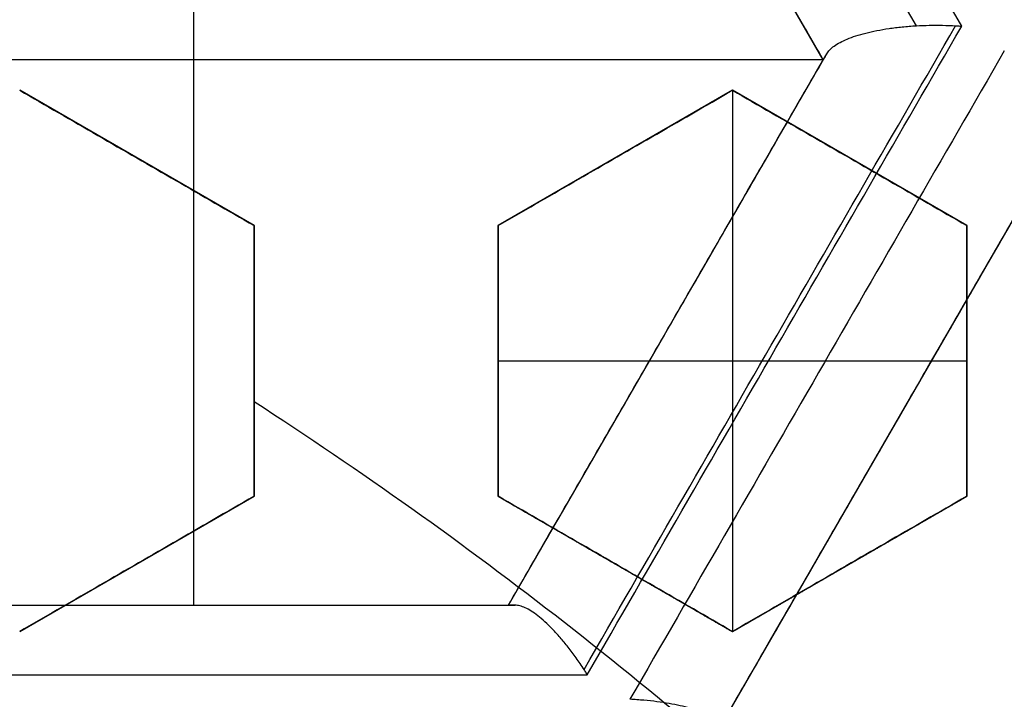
# Model space of a CAD drawing. Header units: centimetres. Extents: x -10 to 8.9, y -29.1 to -8.
# Tile 681 of 1035: x -6.331 to -6.2302, y -27.8603 to -27.7907. Entities that reach past the tile are written whole.
import ezdxf

# ---------------------------------------------------------------- set-up
doc = ezdxf.new("R2010")
doc.units = ezdxf.units.CM
doc.layers.add('Default', color=7, linetype='Continuous', true_color=0x000000)

msp = doc.modelspace()

# ---------------------------------------------------------------- linework, layer by layer
at = {"layer": 'Default'}
for p, q in [((-6.313198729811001, -27.73898953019, -1.065), (-6.313198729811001, -27.85070680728, -1.065)), ((-6.248698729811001, -27.79484816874, -1.1406474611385), (-6.280948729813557, -27.73898953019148, -1.1406474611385)), ((-6.248698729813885, -27.794848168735, -1.065), (-6.377698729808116, -27.794848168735, -1.065)), ((-6.280948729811, -27.85070680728, -1.1565819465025), (-6.248698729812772, -27.79484816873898, -1.1565819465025)), ((-6.306999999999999, -27.81182446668, 0.1863705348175), (-6.330999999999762, -27.79796806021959, 0.1863705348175)), ((-6.258, -27.79796806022, 0.1838528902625), (-6.281999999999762, -27.81182446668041, 0.1838528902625)), ((-6.258000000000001, -27.79796806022, 0.1625), (-6.258000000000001, -27.85339368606, 0.1625)), ((-6.234, -27.81182446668, 0.1792829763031), (-6.257999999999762, -27.79796806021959, 0.1792829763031)), ((-6.318999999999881, -27.8048962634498, 0.1625), (-6.318999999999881, -27.8048962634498, 0.2102382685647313)), ((-6.269999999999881, -27.80489626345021, 0.1625), (-6.269999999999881, -27.80489626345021, 0.2006486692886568)), ((-6.245999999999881, -27.8048962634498, 0.1625), (-6.245999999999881, -27.8048962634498, 0.1955001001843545)), ((-6.227048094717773, -27.80734816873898, -1.1564270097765), (-6.259298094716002, -27.86320680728, -1.1564270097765)), ((-6.307, -27.8395372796, 0.1905773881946), (-6.307, -27.81182446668, 0.1905773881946)), ((-6.282, -27.81182446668, 0.18797125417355), (-6.282, -27.8395372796, 0.18797125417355)), ((-6.234000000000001, -27.8395372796, 0.18252295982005), (-6.234000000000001, -27.81182446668, 0.18252295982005)), ((-6.264642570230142, -27.82246371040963, -1.234550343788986), (-6.264642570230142, -27.82246371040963, -1.065)), ((-6.307, -27.82568087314, 0.1625), (-6.307, -27.82568087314, 0.2144313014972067)), ((-6.282000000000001, -27.82568087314, 0.1625), (-6.234000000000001, -27.82568087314, 0.1625)), ((-6.282, -27.82568087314, 0.1625), (-6.282, -27.82568087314, 0.2093492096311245)), ((-6.234000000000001, -27.82568087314, 0.1625), (-6.234000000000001, -27.82568087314, 0.1987006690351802)), ((-6.242934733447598, -27.83486463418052, -1.234186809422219), (-6.242934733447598, -27.83486463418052, -1.065)), ((-6.331000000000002, -27.85339368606, 0.1965351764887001), (-6.30700000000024, -27.83953727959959, 0.1965351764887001)), ((-6.282000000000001, -27.8395372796, 0.18797125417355), (-6.258000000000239, -27.85339368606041, 0.18797125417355)), ((-6.258000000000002, -27.85339368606, 0.18727069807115), (-6.234000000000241, -27.83953727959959, 0.18727069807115)), ((-6.319000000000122, -27.8464654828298, 0.1699478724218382), (-6.319000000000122, -27.8464654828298, 0.223156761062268)), ((-6.270000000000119, -27.84646548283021, 0.1625), (-6.270000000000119, -27.84646548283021, 0.2128172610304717)), ((-6.246000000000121, -27.8464654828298, 0.1625), (-6.246000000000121, -27.8464654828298, 0.2073021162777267)), ((-6.345448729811, -27.85070680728, -1.1652947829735), (-6.280948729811, -27.85070680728, -1.1652947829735)), ((-6.3128508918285, -27.85070680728, -1.2591465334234), (-6.3128508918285, -27.85070680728, -1.065))]:
    msp.add_line(p, q, dxfattribs=at)
at = {"layer": 'Default', "extrusion": (0, 0, -1)}
for centre, radius, start, end in [((6.550000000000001, -28.205, -0.45), 0.9, 90, 270), ((6.550000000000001, -28.205, 0.3399975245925), 0.8999999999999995, 90, 270), ((6.550000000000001, -28.205, 1.15), 0.8550000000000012, 90, 270), ((6.550000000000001, -28.205, 0.82), 0.8250000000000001, 0, 180), ((6.550000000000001, -28.205, 1.03), 0.82, 0, 180), ((6.550000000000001, -28.205, 1.005), 0.795, 0, 180), ((6.550000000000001, -28.205, 1.005), 0.7825000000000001, 0, 180), ((6.550000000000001, -28.205, 0.5348786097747), 0.7584500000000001, 90, 180), ((6.550000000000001, -28.205, 0.895), 0.7575000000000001, 0, 180), ((6.550000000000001, -28.205, -0.2075), 0.75, 0, 180), ((6.550000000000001, -28.205, -0.2075), 0.7025000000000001, 0, 180), ((6.550000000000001, -28.205, -0.1825), 0.6775000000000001, 0, 180), ((6.550000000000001, -28.205, -0.1725), 0.6774999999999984, 0, 180), ((6.550000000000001, -28.205, -0.2), 0.6725, 0, 180), ((6.550000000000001, -28.205, -0.1625), 0.6725, 0, 180), ((6.550000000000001, -28.205, -0.2), 0.6367740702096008, 0, 180), ((6.550000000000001, -28.205, -0.1809807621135), 0.6125, 0, 180), ((6.550000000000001, -28.205, -0.195), 0.6075000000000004, 0, 180), ((6.550000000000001, -28.205, -0.1625), 0.6075, 0, 180), ((6.550000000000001, -28.205, 1.24), 0.6075, 0, 180), ((6.550000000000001, -28.205, 1.220980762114), 0.6075, 0, 180), ((6.550000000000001, -28.205, -0.4), 0.5999999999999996, 90, 270), ((6.550000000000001, -28.205, -0.18660444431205), 0.5500000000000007, 0, 180)]:
    msp.add_arc(centre, radius, start, end, dxfattribs=at)
at = {"layer": 'Default'}
for centre, radius, start, end in [((-6.550000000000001, -28.205, -0.82), 0.8349999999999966, 270, 90), ((-6.550000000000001, -28.205, -1.13), 0.8349999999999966, 270, 90), ((-6.550000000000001, -28.205, -0.9750000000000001), 0.8350000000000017, 270, 90), ((-6.550000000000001, -28.205, -0.845), 0.8250000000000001, 0, 180), ((-6.550000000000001, -28.205, -0.8325), 0.8249999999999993, 0, 180), ((-6.550000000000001, -28.205, -0.87), 0.8, 0, 180), ((-6.550000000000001, -28.205, -0.87), 0.7825000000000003, 0, 180), ((-6.550000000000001, -28.205, 0.35), 0.775, 270, 90), ((-6.550000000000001, -28.205, -0.1486250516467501), 0.7749999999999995, 270, 90), ((-6.550000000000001, -28.205, -0.9800000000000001), 0.7575000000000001, 0, 180), ((-6.550000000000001, -28.205, -0.9375), 0.7575000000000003, 0, 180), ((-6.550000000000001, -28.205, -0.53), 0.75, 0, 180), ((-6.550000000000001, -28.205, -0.1612499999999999), 0.75, 0, 74.77009621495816), ((-6.550000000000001, -28.205, 0.1625), 0.6775000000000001, 0, 180), ((-6.550000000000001, -28.205, 0.18125), 0.6724999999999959, 0, 180), ((-6.550000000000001, -28.205, -1.21), 0.67, 0, 180), ((-6.550000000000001, -28.205, -1.24), 0.6400000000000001, 0, 180), ((-6.549999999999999, -28.205, 0.2), 0.6367740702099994, 0, 180), ((-6.550000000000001, -28.205, 0.1625), 0.6231698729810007, 0, 180), ((-6.550000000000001, -28.205, 0.17875), 0.6074999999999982, 0, 180), ((-6.550000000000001, -28.205, -1.230490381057), 0.6074999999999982, 0, 180), ((-6.550000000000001, -28.205, 0.45), 0.6000000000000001, 270, 90), ((-6.550000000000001, -28.205, 0.35), 0.6000000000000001, 270, 90), ((-6.550000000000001, -28.205, 0.195), 0.55, 0, 180), ((-6.550000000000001, -28.205, 0.1782088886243), 0.55, 0, 180), ((-6.550000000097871, -28.20500000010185, 0.1625), 0.4469695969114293, 47.0582565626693, 57.06678204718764)]:
    msp.add_arc(centre, radius, start, end, dxfattribs=at)
at = {"layer": 'Default', "extrusion": (0.8660254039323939, 0.4999999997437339, 1.392116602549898e-09)}
msp.add_arc((-21.15124651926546, -0.1449999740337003, -19.29495583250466), 1.099813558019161, 280.5012221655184, 284.5948818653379, dxfattribs=at)
at = {"layer": 'Default', "extrusion": (0.8660257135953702, 0.499999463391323, -1.378046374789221e-07)}
msp.add_arc((-21.15125876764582, -0.1450027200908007, -19.29894277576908), 1.100648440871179, 280.6179234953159, 284.4593938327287, dxfattribs=at)
at = {"layer": 'Default', "extrusion": (0.8660254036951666, 0.500000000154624, -1.00782657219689e-09)}
msp.add_arc((-21.15124651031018, -0.1450000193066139, -19.30895592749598), 1.090648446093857, 280.8098476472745, 284.2816864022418, dxfattribs=at)
at = {"layer": 'Default', "extrusion": (0.8660254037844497, 0.4999999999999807, 0)}
msp.add_arc((-21.15124651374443, -0.145, -19.30895592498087), 1.090648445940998, 280.8098476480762, 282.1040833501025, dxfattribs=at)
at = {"layer": 'Default', "extrusion": (0.8660254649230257, -0.4999998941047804, -2.564669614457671e-07)}
msp.add_arc((-27.70124754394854, -0.1449978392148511, 8.49588923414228), 1.198176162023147, 291.5202202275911, 295.4906773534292, dxfattribs=at)
at = {"layer": 'Default', "extrusion": (0.8660254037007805, -0.5000000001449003, 3.528226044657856e-10)}
msp.add_arc((-27.70124651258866, -0.1450000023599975, 8.496445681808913), 1.198160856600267, 291.5057535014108, 295.5055036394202, dxfattribs=at)
at = {"layer": 'Default', "extrusion": (0.8660254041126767, -0.4999999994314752, -1.560553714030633e-09)}
msp.add_arc((-27.70124651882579, -0.1449999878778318, 8.485892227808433), 1.188176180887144, 291.8053039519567, 295.2360513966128, dxfattribs=at)
at = {"layer": 'Default', "extrusion": (0.8660254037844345, -0.5000000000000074, 0)}
msp.add_arc((-27.70124651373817, -0.145, 8.485892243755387), 1.188176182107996, 291.8053039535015, 295.2360513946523, dxfattribs=at)
at = {"layer": 'Default', "extrusion": (-0.8660254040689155, 0.4999999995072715, 1.189711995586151e-09)}
msp.add_arc((27.70124651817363, -0.1449999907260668, -8.501487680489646), 1.19787074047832, 244.4878757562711, 248.4887786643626, dxfattribs=at)
at = {"layer": 'Default', "extrusion": (-0.866025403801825, 0.4999999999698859, 6.691730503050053e-12)}
msp.add_arc((27.70124651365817, -0.1450000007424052, -8.510892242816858), 1.187888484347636, 244.7452061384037, 248.1891442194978, dxfattribs=at)
at = {"layer": 'Default', "extrusion": (-0.8660254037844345, 0.5000000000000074, 0)}
msp.add_arc((27.70124651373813, -0.145, -8.510892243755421), 1.187888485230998, 244.7468983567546, 248.1891442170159, dxfattribs=at)
at = {"layer": 'Default', "extrusion": (0, -1, 0)}
for centre, radius, start, end in [((-6.549999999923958, -0.1450000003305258, 27.85070680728), 1.139105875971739, 280.344818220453, 283.6980959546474), ((-6.550000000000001, -0.145, 27.85070680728), 1.139105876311, 280.3448182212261, 283.6980959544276), ((-6.550000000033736, -0.1449999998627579, 27.85781358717), 1.14867819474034, 280.0497562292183, 283.9611304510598)]:
    msp.add_arc(centre, radius, start, end, dxfattribs=at)
at = {"layer": 'Default'}
for points, degree in [([(-6.550000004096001, -27.30500495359, -1.129995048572), (-6.537465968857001, -27.30500495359, -1.129995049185), (-6.512386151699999, -27.30552127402, -1.129973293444), (-6.474783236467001, -27.3078854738, -1.129982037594), (-6.437304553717, -27.31181799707, -1.129979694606), (-6.399970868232, -27.3173257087, -1.129980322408), (-6.362926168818, -27.32438806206, -1.129980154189), (-6.326197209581, -27.3329983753, -1.129980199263), (-6.289861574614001, -27.34314050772, -1.129980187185), (-6.254013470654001, -27.35478489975, -1.129980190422), (-6.218660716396, -27.36792869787, -1.129980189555), (-6.183898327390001, -27.38253814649, -1.129980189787), (-6.149770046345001, -27.39859430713, -1.129980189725), (-6.116350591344, -27.41606289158, -1.129980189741), (-6.083707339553, -27.43490588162, -1.129980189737), (-6.051859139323, -27.45511347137, -1.129980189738), (-6.020892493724, -27.47663251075, -1.129980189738), (-5.990848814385, -27.49943348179, -1.129980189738), (-5.961791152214, -27.52346942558, -1.129980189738), (-5.933780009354, -27.54868705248, -1.129980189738), (-5.906829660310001, -27.5750745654, -1.129980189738), (-5.881013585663, -27.60256235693, -1.129980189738), (-5.856368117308, -27.63111066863, -1.129980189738), (-5.832942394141, -27.66066372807, -1.129980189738), (-5.810787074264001, -27.69115373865, -1.129980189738), (-5.789912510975, -27.72256746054, -1.129980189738), (-5.770375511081, -27.75482271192, -1.129980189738), (-5.752204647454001, -27.78787084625, -1.129980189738), (-5.735435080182, -27.8216495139, -1.129980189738), (-5.720103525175, -27.8560794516, -1.129980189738), (-5.706216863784, -27.89114626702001, -1.129980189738), (-5.693813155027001, -27.92675906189, -1.129980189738), (-5.682910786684, -27.96286272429, -1.129980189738), (-5.673530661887, -27.99939085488, -1.129980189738), (-5.665692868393, -28.03625586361, -1.129980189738), (-5.659400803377, -28.07344306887, -1.129980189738), (-5.654672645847, -28.11085723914, -1.129980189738), (-5.651515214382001, -28.14843802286, -1.129980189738), (-5.649934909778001, -28.18611932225, -1.129980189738), (-5.649933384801, -28.22380820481, -1.129980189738), (-5.65151069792, -28.26149020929, -1.129980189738), (-5.654665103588, -28.29907102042, -1.129980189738), (-5.659390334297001, -28.33648606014, -1.129980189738), (-5.665679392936, -28.37367347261, -1.129980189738), (-5.673514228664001, -28.41053911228, -1.129980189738), (-5.68289159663, -28.447068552, -1.129980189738), (-5.693791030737, -28.48317285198, -1.129980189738), (-5.706192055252, -28.51878703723, -1.129980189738), (-5.720075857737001, -28.5538547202, -1.129980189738), (-5.735404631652, -28.58828579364, -1.129980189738), (-5.752171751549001, -28.62206623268, -1.129980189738), (-5.770339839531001, -28.65511550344, -1.129980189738), (-5.78987442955, -28.68737253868, -1.129980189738), (-5.810746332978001, -28.71878763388, -1.129980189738), (-5.832899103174, -28.74927924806, -1.129980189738), (-5.85632282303, -28.77883458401, -1.129980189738), (-5.880965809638, -28.80738458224, -1.129980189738), (-5.906779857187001, -28.83487458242, -1.129980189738), (-5.933727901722, -28.86126400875, -1.129980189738), (-5.961736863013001, -28.88648372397, -1.129980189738), (-5.990793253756, -28.9105224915, -1.129980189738), (-6.020835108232, -28.93332580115, -1.129980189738), (-6.051800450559, -28.95484754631, -1.129980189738), (-6.083647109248, -28.97505764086, -1.129980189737), (-6.116288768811, -28.99390313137, -1.129980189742), (-6.149707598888, -29.01137470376, -1.129980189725), (-6.183834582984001, -29.02743347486, -1.129980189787), (-6.218595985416, -29.04204567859, -1.129980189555), (-6.253947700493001, -29.05519220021, -1.129980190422), (-6.289795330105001, -29.06683951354, -1.129980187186), (-6.326131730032, -29.07698483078, -1.129980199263), (-6.36285948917, -29.08559773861, -1.12998015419), (-6.399900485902, -29.09266234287, -1.129980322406), (-6.437231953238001, -29.0981728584, -1.129979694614), (-6.47471667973, -29.10210911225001, -1.129982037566), (-6.512339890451, -29.1044772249, -1.129973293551), (-6.537448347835, -29.10499504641, -1.129995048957), (-6.549999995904, -29.10499504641, -1.129995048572)], 3), ([(-6.550000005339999, -27.32500645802, -1.149993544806), (-6.537651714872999, -27.32500645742, -1.149993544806), (-6.512986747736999, -27.32554459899, -1.150002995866), (-6.476051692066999, -27.32787036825, -1.14999919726), (-6.439276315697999, -27.33175223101, -1.150000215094), (-6.402654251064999, -27.33717969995, -1.149999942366), (-6.366301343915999, -27.34414129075, -1.150000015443), (-6.330232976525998, -27.35263500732, -1.149999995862), (-6.294592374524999, -27.36262965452, -1.150000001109), (-6.259531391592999, -27.37406902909, -1.149999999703), (-6.225026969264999, -27.3869473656, -1.15000000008), (-6.191106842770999, -27.40125022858, -1.149999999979), (-6.157777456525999, -27.41697696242, -1.150000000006), (-6.125134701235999, -27.43408646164, -1.149999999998), (-6.093256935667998, -27.45253472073, -1.15), (-6.062162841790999, -27.47231088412, -1.15), (-6.031930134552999, -27.49336665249, -1.15), (-6.002594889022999, -27.51567691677, -1.15), (-5.974227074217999, -27.53918966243, -1.15), (-5.946891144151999, -27.56384678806, -1.15), (-5.920598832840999, -27.58963664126, -1.15), (-5.895416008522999, -27.61649551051, -1.15), (-5.871372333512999, -27.64439091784, -1.15), (-5.848517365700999, -27.67326728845, -1.15), (-5.826900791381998, -27.7030584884, -1.15), (-5.806533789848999, -27.73375047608, -1.15), (-5.787472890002, -27.76526110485, -1.15), (-5.76974489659, -27.79754437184, -1.15), (-5.753383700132, -27.83054026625, -1.15), (-5.738424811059, -27.86417236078, -1.15), (-5.724875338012, -27.89842624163, -1.15), (-5.71277321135, -27.93321101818, -1.15), (-5.702135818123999, -27.96847408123, -1.15), (-5.692983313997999, -28.00415159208, -1.15), (-5.68533537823, -28.04015809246, -1.15), (-5.679195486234, -28.07647885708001, -1.15), (-5.674581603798, -28.11301879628, -1.15), (-5.67150000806, -28.14971971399, -1.15), (-5.669956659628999, -28.18652113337, -1.15), (-5.669953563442, -28.22333487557, -1.15), (-5.671491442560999, -28.26014682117, -1.15), (-5.674568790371, -28.29686076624, -1.15), (-5.679179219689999, -28.33341174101, -1.15), (-5.685316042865, -28.36974098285, -1.15), (-5.692961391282, -28.40575529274, -1.15), (-5.702112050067, -28.44144108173, -1.15), (-5.712748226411, -28.47671239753, -1.15), (-5.724850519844, -28.511507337, -1.15), (-5.738400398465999, -28.54576972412, -1.15), (-5.753358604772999, -28.57940639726, -1.15), (-5.769717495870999, -28.61240308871, -1.15), (-5.787441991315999, -28.6446852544, -1.15), (-5.806500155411, -28.6761964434, -1.15), (-5.826864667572, -28.70688945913, -1.15), (-5.848479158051, -28.73668231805, -1.15), (-5.871332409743, -28.76556074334, -1.15), (-5.895372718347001, -28.79345624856, -1.15), (-5.920549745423, -28.82031302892, -1.15), (-5.946837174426, -28.84610244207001, -1.15), (-5.974176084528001, -28.8707665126, -1.15), (-6.002558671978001, -28.89429476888, -1.15), (-6.031913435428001, -28.9166216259, -1.15), (-6.062165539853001, -28.9376912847, -1.15), (-6.093277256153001, -28.95747792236, -1.15), (-6.125171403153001, -28.97593404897, -1.149999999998), (-6.157830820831, -28.99304986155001, -1.150000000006), (-6.191177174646, -29.0087814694, -1.149999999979), (-6.225118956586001, -29.02308952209, -1.15000000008), (-6.25964571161, -29.03597120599, -1.149999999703), (-6.294721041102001, -29.04740944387, -1.150000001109), (-6.330363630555, -29.05739860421, -1.149999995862), (-6.366429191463, -29.06588597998, -1.150000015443), (-6.40278818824, -29.07284313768, -1.149999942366), (-6.439415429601, -29.07826537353, -1.150000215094), (-6.476180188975, -29.08214014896, -1.14999919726), (-6.513077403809, -29.08445837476, -1.150002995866), (-6.537686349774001, -29.08499354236, -1.149993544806), (-6.54999999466, -29.08499354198, -1.149993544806)], 3), ([(-6.549999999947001, -27.42838343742, -0.7616165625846), (-6.538747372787, -27.42824483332, -0.7617551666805), (-6.516204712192, -27.42845367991, -0.7620351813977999), (-6.482313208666, -27.43024072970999, -0.7624632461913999), (-6.448493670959, -27.43350371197, -0.7628974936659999), (-6.414786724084, -27.43824561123, -0.763337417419), (-6.381352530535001, -27.44444544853, -0.7637809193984), (-6.348201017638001, -27.45209983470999, -0.7642278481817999), (-6.315445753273, -27.46118216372, -0.764676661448), (-6.283108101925, -27.47168408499, -0.7651270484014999), (-6.251249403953, -27.48358745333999, -0.7655781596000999), (-6.219910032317, -27.49687984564, -0.766029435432), (-6.189177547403, -27.51152847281, -0.7664796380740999), (-6.159225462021, -27.52744172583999, -0.7669261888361), (-6.130017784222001, -27.54461827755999, -0.7673695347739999), (-6.101215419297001, -27.56329288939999, -0.7678150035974), (-6.073286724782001, -27.58321536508, -0.7682556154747), (-6.047409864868, -27.60344005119, -0.7686723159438), (-6.024707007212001, -27.6227118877, -0.7690451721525), (-6.004504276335, -27.64114310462, -0.7693833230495), (-5.984998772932, -27.66020157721, -0.7697151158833), (-5.965776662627, -27.68034635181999, -0.7700594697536), (-5.947249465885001, -27.70119728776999, -0.7704083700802), (-5.929608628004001, -27.72252886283, -0.7707584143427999), (-5.913139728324, -27.74390244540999, -0.7711027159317), (-5.896745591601, -27.76673460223, -0.7714641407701), (-5.879471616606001, -27.79280128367, -0.7718690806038), (-5.862185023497, -27.82140181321, -0.7723044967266), (-5.845650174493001, -27.85166194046, -0.7727558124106), (-5.830525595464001, -27.88248582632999, -0.7732063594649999), (-5.816816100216, -27.91378163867, -0.7736550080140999), (-5.804432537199, -27.94575507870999, -0.7741047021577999), (-5.793443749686, -27.97826360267, -0.7745533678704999), (-5.783885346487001, -28.01119863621, -0.7749995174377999), (-5.775776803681, -28.04447658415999, -0.7754420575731), (-5.769121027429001, -28.07806966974, -0.7758806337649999), (-5.763924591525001, -28.11195605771, -0.7763150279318), (-5.760204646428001, -28.14606329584, -0.7767440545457), (-5.75797080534, -28.18027120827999, -0.7771671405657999), (-5.757226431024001, -28.21470555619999, -0.7775824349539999), (-5.757979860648, -28.24925848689, -0.7780047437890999), (-5.760231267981, -28.28374168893, -0.7784336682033), (-5.763975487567, -28.31808767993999, -0.7788678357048), (-5.769197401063, -28.35219385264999, -0.7793060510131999), (-5.775894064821, -28.38605939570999, -0.7797482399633), (-5.784064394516, -28.41964983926, -0.7801939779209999), (-5.793686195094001, -28.45285785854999, -0.7806418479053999), (-5.804730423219, -28.48558927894, -0.781090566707), (-5.817164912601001, -28.51776854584, -0.7815390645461), (-5.830995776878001, -28.54941158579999, -0.7819875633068), (-5.846175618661, -28.5804064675, -0.7824344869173), (-5.862691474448, -28.61072888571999, -0.7828794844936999), (-5.880499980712, -28.64029706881, -0.7833213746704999), (-5.899571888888, -28.66906635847, -0.7837594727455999), (-5.91989141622, -28.69700629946, -0.7841934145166), (-5.941356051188, -28.72398166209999, -0.7846208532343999), (-5.963982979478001, -28.75002327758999, -0.7850431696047), (-5.987781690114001, -28.77512537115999, -0.7854569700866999), (-6.012782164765, -28.7993101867, -0.7858765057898), (-6.03884161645, -28.82242111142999, -0.7863039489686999), (-6.065837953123, -28.84435183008, -0.786736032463), (-6.093752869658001, -28.86509285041, -0.7871728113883), (-6.122529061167, -28.88460275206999, -0.7876132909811), (-6.15214747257, -28.90286625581, -0.7880571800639), (-6.18250003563, -28.91981717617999, -0.7885028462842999), (-6.213581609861, -28.93545322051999, -0.7889502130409), (-6.245293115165, -28.94972306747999, -0.7893978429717), (-6.277594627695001, -28.96261096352, -0.7898451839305), (-6.310433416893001, -28.97409375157, -0.790291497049), (-6.343717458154, -28.98414082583, -0.7907355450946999), (-6.377431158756, -28.99274659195, -0.7911771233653), (-6.411455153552, -28.99988067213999, -0.7916146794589), (-6.445763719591, -29.00553981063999, -0.7920479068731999), (-6.480290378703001, -29.00971218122, -0.7924759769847), (-6.515041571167, -29.01239375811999, -0.7928989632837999), (-6.538334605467, -29.01317723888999, -0.7931772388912), (-6.549999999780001, -29.01331529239, -0.7933152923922)], 3), ([(-6.550000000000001, -28.98, -0.6472501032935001), (-6.538733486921, -28.98, -0.6470307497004), (-6.516189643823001, -28.97950872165, -0.6465878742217), (-6.482389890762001, -28.97729300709, -0.6459119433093), (-6.448718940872, -28.97360204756, -0.6452266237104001), (-6.415286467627, -28.96845141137, -0.6445341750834), (-6.382136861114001, -28.9618541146, -0.6438355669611), (-6.349274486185, -28.95380935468, -0.6431308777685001), (-6.316821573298, -28.94434696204, -0.6424227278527), (-6.284787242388, -28.93346993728, -0.6417113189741), (-6.253280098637, -28.92121449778, -0.6409990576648), (-6.222324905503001, -28.90759197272, -0.6402865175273), (-6.191987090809, -28.89262837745, -0.6395751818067), (-6.162348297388, -28.87636610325, -0.6388669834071), (-6.133423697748, -28.85881215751, -0.6381622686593), (-6.1053183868, -28.84003103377, -0.6374636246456), (-6.07803369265, -28.82002363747, -0.6367710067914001), (-6.051669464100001, -28.7988625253, -0.6360872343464), (-6.026237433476, -28.77655854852, -0.6354115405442), (-6.001809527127, -28.75317251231, -0.6347498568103), (-5.978430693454, -28.72875070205, -0.6340883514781), (-5.956125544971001, -28.70331637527, -0.6334126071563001), (-5.934966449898, -28.67695331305, -0.6327288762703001), (-5.914960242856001, -28.6496691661, -0.6320362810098), (-5.896181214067, -28.62156563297, -0.6313376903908), (-5.878632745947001, -28.59264971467, -0.6306331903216), (-5.862367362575, -28.56300470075, -0.6299248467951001), (-5.847408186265, -28.53267528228, -0.629213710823), (-5.833784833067, -28.50171815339, -0.6285011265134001), (-5.821532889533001, -28.47022030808, -0.6277890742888), (-5.8106490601, -28.43816826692, -0.6270772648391), (-5.801170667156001, -28.40565376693, -0.6263677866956), (-5.793124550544, -28.37276766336, -0.6256626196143), (-5.786530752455, -28.33961176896, -0.6249639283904), (-5.78138744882, -28.30619858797, -0.6242718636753), (-5.777701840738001, -28.27254822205, -0.6235871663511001), (-5.775489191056, -28.23876096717, -0.6229108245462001), (-5.774754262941, -28.20494234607, -0.6222489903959), (-5.775493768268, -28.17114853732, -0.6215875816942), (-5.777706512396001, -28.13740264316, -0.6209120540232), (-5.781393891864, -28.10374893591, -0.6202272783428), (-5.786546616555, -28.07029563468, -0.6195343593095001), (-5.793145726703, -28.0371388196, -0.6188356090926), (-5.801183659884, -28.00430073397, -0.6181314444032), (-5.810652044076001, -27.97182316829, -0.6174227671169), (-5.821536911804, -27.93976765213, -0.6167108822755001), (-5.833799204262, -27.90824671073, -0.6159982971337), (-5.847421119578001, -27.87729763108, -0.615285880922), (-5.862376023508, -27.84697847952, -0.6145749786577), (-5.878652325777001, -27.8173156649, -0.613866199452), (-5.896211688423, -27.78838626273, -0.6131613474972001), (-5.914995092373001, -27.76028113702, -0.6124626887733), (-5.934999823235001, -27.73300334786, -0.6117702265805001), (-5.956160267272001, -27.70664206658, -0.6110865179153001), (-5.978475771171, -27.68119987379, -0.6104105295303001), (-6.001860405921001, -27.6567765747, -0.6097489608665), (-6.026289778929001, -27.63339360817, -0.6090872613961), (-6.051718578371, -27.61109628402, -0.6084116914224), (-6.078088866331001, -27.58993391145, -0.6077277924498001), (-6.105377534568, -27.56992754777, -0.6070351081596), (-6.133484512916, -27.55114909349, -0.6063364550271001), (-6.162412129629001, -27.53359698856, -0.6056316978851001), (-6.192055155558, -27.51733618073, -0.6049234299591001), (-6.222391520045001, -27.50237706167, -0.6042121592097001), (-6.253344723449, -27.48875867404, -0.6034996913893), (-6.284863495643, -27.47650207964, -0.6027871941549), (-6.316910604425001, -27.46562484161, -0.6020755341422), (-6.349366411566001, -27.45616608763, -0.6013673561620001), (-6.382222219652, -27.44812703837, -0.6006628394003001), (-6.415376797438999, -27.44153241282, -0.5999641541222), (-6.448824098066, -27.43638416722, -0.5992714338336), (-6.482460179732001, -27.43270175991, -0.5985868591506), (-6.516196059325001, -27.43049163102, -0.5979122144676), (-6.538732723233, -27.43, -0.5974694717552), (-6.550000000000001, -27.43, -0.5972501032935)], 3), ([(-6.248698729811, -27.79484816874, -1.065), (-6.264823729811, -27.766918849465, -1.065), (-6.280948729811, -27.73898953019, -1.065)], 2), ([(-6.248336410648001, -27.79422061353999, -1.219775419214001), (-6.248260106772, -27.79408845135, -1.220122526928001), (-6.248058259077, -27.79382491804, -1.220811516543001), (-6.247603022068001, -27.79343622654, -1.221817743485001), (-6.247000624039, -27.79306441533, -1.222769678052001), (-6.246263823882, -27.79271725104, -1.223647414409), (-6.245380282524, -27.79239201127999, -1.224457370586), (-6.244362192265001, -27.79209849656, -1.225174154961), (-6.243234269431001, -27.79184494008, -1.225777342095), (-6.241984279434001, -27.79163115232, -1.226266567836), (-6.240622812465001, -27.7914642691, -1.226623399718), (-6.239658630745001, -27.79138914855, -1.226761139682), (-6.239164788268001, -27.79136143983, -1.226802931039)], 3), ([(-6.239164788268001, -27.79136143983, -1.226802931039), (-6.238727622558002, -27.79133691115, -1.226839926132), (-6.237841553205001, -27.79130364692, -1.226870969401), (-6.236486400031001, -27.79130306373, -1.226784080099), (-6.23558625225, -27.79133632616, -1.226636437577), (-6.235138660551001, -27.79136143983, -1.226540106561)], 3), ([(-6.235138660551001, -27.79136143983, -1.226540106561), (-6.235069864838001, -27.79136529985, -1.226525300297), (-6.234932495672, -27.79137341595, -1.226494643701), (-6.23472714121, -27.7913867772, -1.226445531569), (-6.234590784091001, -27.79139647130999, -1.226410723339), (-6.234522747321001, -27.79140151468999, -1.226392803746)], 3), ([(-6.248336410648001, -27.79422061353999, -1.219775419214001), (-6.248395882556, -27.7943236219, -1.219504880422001), (-6.248500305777, -27.79450448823, -1.21895364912), (-6.248613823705, -27.79470110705, -1.218094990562), (-6.248682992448, -27.79482091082, -1.217208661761), (-6.248698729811, -27.79484816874, -1.216602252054), (-6.248698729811, -27.79484816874, -1.216294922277)], 3), ([(-6.280948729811, -27.85070680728, -1.065), (-6.264823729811, -27.82277748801, -1.065), (-6.248698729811, -27.79484816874, -1.065)], 2), ([(-6.248698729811, -27.79484816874, -1.065), (-6.248698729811, -27.79484816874, -1.1406474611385), (-6.248698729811, -27.79484816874, -1.216294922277)], 2), ([(-6.307, -27.81182446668, 0.1625), (-6.319000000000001, -27.80489626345, 0.1625), (-6.331, -27.79796806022, 0.1625)], 2), ([(-6.331, -27.79796806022, 0.2101626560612), (-6.328333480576, -27.79950757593, 0.2101962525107), (-6.323000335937, -27.80258666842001, 0.210241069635), (-6.314999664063, -27.80720585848, 0.210241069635), (-6.309666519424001, -27.81028495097, 0.2101962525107), (-6.307, -27.81182446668, 0.2101626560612)], 3), ([(-6.258, -27.79796806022, 0.1625), (-6.27, -27.80489626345, 0.1625), (-6.282, -27.81182446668, 0.1625)], 2), ([(-6.282, -27.81182446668, 0.205205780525), (-6.279462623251, -27.81035951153, 0.2042450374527), (-6.274301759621, -27.80737988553, 0.2022872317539), (-6.266312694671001, -27.80276739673, 0.1992450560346), (-6.260800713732, -27.79958505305, 0.197138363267), (-6.258, -27.79796806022, 0.1960659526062)], 3), ([(-6.258, -27.79796806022, 0.1960659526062), (-6.258, -27.79796806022, 0.1792829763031), (-6.258, -27.79796806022, 0.1625)], 2), ([(-6.234000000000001, -27.81182446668, 0.1625), (-6.246, -27.80489626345, 0.1625), (-6.258, -27.79796806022, 0.1625)], 2), ([(-6.258, -27.79796806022, 0.1960659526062), (-6.255330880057, -27.79950907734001, 0.1959554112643), (-6.249994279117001, -27.80259016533, 0.1957138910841), (-6.241994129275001, -27.80720905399, 0.1952907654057), (-6.236664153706, -27.81028631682, 0.1949684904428), (-6.234000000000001, -27.81182446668, 0.1947974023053)], 3), ([(-6.227048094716, -27.80734816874, -1.065), (-6.243173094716, -27.83527748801, -1.065), (-6.259298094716, -27.86320680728, -1.065)], 2), ([(-6.306999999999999, -27.82985626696, 0.1625), (-6.307, -27.82084036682, 0.1625), (-6.307, -27.81182446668, 0.1625)], 2), ([(-6.307, -27.81182446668, 0.1625), (-6.307, -27.81182446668, 0.1863313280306), (-6.307, -27.81182446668, 0.2101626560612)], 2), ([(-6.307, -27.81182446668, 0.2101626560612), (-6.307, -27.81504314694, 0.2111591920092), (-6.307, -27.8213874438, 0.2131166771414), (-6.307, -27.83061242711, 0.2159431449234), (-6.307, -27.83659207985, 0.2177621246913), (-6.307, -27.8395372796, 0.2186547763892)], 3), ([(-6.282, -27.81182446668, 0.1625), (-6.282, -27.82568087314, 0.1625), (-6.282, -27.8395372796, 0.1625)], 2), ([(-6.282, -27.8395372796, 0.2134425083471), (-6.282, -27.83657619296, 0.2125734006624), (-6.282, -27.8305753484, 0.2108046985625), (-6.282, -27.82134876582, 0.2080627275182), (-6.282, -27.81502656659, 0.2061688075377), (-6.282, -27.81182446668, 0.205205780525)], 3), ([(-6.282, -27.81182446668, 0.205205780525), (-6.282, -27.81182446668, 0.1838528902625), (-6.282, -27.81182446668, 0.1625)], 2), ([(-6.234000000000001, -27.8395372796, 0.1625), (-6.234000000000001, -27.82568087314, 0.1625), (-6.234000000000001, -27.81182446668, 0.1625)], 2), ([(-6.234000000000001, -27.81182446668, 0.1625), (-6.234000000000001, -27.81182446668, 0.17864870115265), (-6.234000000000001, -27.81182446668, 0.1947974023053)], 2), ([(-6.234000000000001, -27.81182446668, 0.1947974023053), (-6.234000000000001, -27.81500260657, 0.1956990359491), (-6.234000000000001, -27.82129287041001, 0.1974749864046), (-6.234000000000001, -27.83052171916, 0.2000551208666), (-6.234000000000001, -27.8365532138, 0.2017243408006), (-6.234000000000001, -27.8395372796, 0.2025459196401)], 3), ([(-6.306999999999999, -27.82985626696, 0.1625), (-6.306999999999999, -27.83094858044, 0.1628336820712), (-6.306999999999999, -27.83312210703, 0.163496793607), (-6.307, -27.83634856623, 0.164478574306), (-6.307, -27.8384780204, 0.1651248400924), (-6.307, -27.8395372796, 0.1654458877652)], 3), ([(-6.307, -27.8395372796, 0.1654458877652), (-6.309812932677, -27.84116132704, 0.1665049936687), (-6.315341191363, -27.84435306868, 0.1685812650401), (-6.323327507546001, -27.84896397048, 0.1715656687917), (-6.328473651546, -27.8519350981, 0.1734788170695), (-6.331, -27.85339368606, 0.1744155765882)], 3), ([(-6.307, -27.8395372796, 0.2186547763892), (-6.309814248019, -27.84116208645, 0.2197143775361), (-6.315344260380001, -27.84435484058, 0.2217913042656), (-6.323330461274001, -27.84896567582, 0.2247756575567), (-6.328474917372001, -27.85193582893, 0.2266881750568), (-6.331, -27.85339368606, 0.2276244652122)], 3), ([(-6.307, -27.8395372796, 0.1654458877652), (-6.307, -27.8395372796, 0.1920503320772), (-6.307, -27.8395372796, 0.2186547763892)], 2), ([(-6.282, -27.8395372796, 0.1625), (-6.27, -27.84646548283, 0.1625), (-6.258, -27.85339368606, 0.1625)], 2), ([(-6.258, -27.85339368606, 0.2120413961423), (-6.260663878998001, -27.85185569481, 0.2122301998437), (-6.265993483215, -27.84877864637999, 0.2125859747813), (-6.273993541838, -27.84415981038, 0.2130533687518), (-6.279330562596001, -27.84107848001, 0.2133203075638), (-6.282, -27.8395372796, 0.2134425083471)], 3), ([(-6.282, -27.8395372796, 0.2134425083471), (-6.282, -27.8395372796, 0.18797125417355), (-6.282, -27.8395372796, 0.1625)], 2), ([(-6.258, -27.85339368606, 0.1625), (-6.246, -27.84646548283, 0.1625), (-6.234000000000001, -27.8395372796, 0.1625)], 2), ([(-6.234000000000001, -27.8395372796, 0.2025459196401), (-6.236821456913, -27.84116624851, 0.2036660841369), (-6.242361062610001, -27.84436454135, 0.205862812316), (-6.250347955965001, -27.84897577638, 0.209022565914), (-6.255482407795, -27.85194015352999, 0.2110489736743), (-6.258, -27.85339368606, 0.2120413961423)], 3), ([(-6.234000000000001, -27.8395372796, 0.2025459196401), (-6.234000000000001, -27.8395372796, 0.18252295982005), (-6.234000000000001, -27.8395372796, 0.1625)], 2), ([(-6.345448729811, -27.85070680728, -1.065), (-6.313198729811, -27.85070680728, -1.065), (-6.280948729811, -27.85070680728, -1.065)], 2), ([(-6.280948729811, -27.85070680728, -1.065), (-6.280948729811, -27.85070680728, -1.1565819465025), (-6.280948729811, -27.85070680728, -1.248163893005)], 2), ([(-6.280253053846, -27.85070680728, -1.251706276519), (-6.280401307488, -27.85070680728, -1.251355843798), (-6.280653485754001, -27.85070680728, -1.250627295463), (-6.280892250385, -27.85070680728, -1.249443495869), (-6.280948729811, -27.85070680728, -1.248599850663), (-6.280948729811, -27.85070680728, -1.248163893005)], 3), ([(-6.273201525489, -27.85728825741, -1.259649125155), (-6.273468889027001, -27.85687779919, -1.259561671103), (-6.274010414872, -27.85608325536, -1.259335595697), (-6.274834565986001, -27.8549793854, -1.25885147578), (-6.275649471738, -27.85398787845, -1.258239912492), (-6.276441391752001, -27.85311919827, -1.25751958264), (-6.277212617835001, -27.85236803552, -1.256692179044), (-6.277942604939, -27.85175303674, -1.255781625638), (-6.27861530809, -27.85128119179, -1.254816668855), (-6.279235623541, -27.85094445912, -1.253796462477), (-6.279789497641, -27.85074781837, -1.252747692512), (-6.280106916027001, -27.85070680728, -1.25205170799), (-6.280253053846, -27.85070680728, -1.251706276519)], 3), ([(-6.258, -27.85339368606, 0.2120413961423), (-6.258, -27.85339368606, 0.18727069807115), (-6.258, -27.85339368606, 0.1625)], 2), ([(-6.272865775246, -27.85781358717, -1.259745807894), (-6.272902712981, -27.85775468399, -1.25973664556), (-6.27297684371, -27.85763721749, -1.259717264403), (-6.273088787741, -27.8574620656, -1.259685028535), (-6.273163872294, -27.85734606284, -1.259661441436), (-6.273201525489, -27.85728825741, -1.259649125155)], 3), ([(-6.259546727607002, -27.86277616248, -1.250880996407), (-6.259608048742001, -27.86266995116, -1.251233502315), (-6.259777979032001, -27.86245570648, -1.25194738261), (-6.260188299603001, -27.86213209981, -1.2530349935), (-6.260754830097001, -27.86181696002, -1.254104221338), (-6.261467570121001, -27.86151889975, -1.25512610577), (-6.262335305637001, -27.86123811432, -1.256100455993), (-6.263344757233, -27.8609835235, -1.256997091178), (-6.264470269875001, -27.86076247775, -1.257790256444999), (-6.265716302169, -27.86057565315, -1.258477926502), (-6.267066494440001, -27.86042869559, -1.259040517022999), (-6.268014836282, -27.86036071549, -1.259319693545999), (-6.268499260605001, -27.86033459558, -1.259433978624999)], 3)]:
    msp.add_open_spline(points, degree=degree, dxfattribs=at)
for points, knots in [([(-5.978187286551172, -27.65671795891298, -0.8200013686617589), (-5.982028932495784, -27.65271221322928, -0.8198943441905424), (-6.0036866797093, -27.63059904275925, -0.8192981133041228), (-6.045434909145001, -27.592650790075, -0.8182125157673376), (-6.107814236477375, -27.54614199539, -0.81665422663), (-6.1750504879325, -27.505673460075, -0.8150551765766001), (-6.246341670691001, -27.47188979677, -0.8134306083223), (-6.320641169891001, -27.445368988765, -0.8118060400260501), (-6.396800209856, -27.42644239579, -0.8102069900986), (-6.473795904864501, -27.415221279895, -0.8086487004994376), (-6.550005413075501, -27.41158862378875, -0.8071806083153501), (-6.626214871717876, -27.415222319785, -0.8057125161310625), (-6.703210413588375, -27.42644448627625, -0.8041542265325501), (-6.779369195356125, -27.44537211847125, -0.8025551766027), (-6.853668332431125, -27.4718939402, -0.8009306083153), (-6.924959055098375, -27.50567857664, -0.7993060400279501), (-6.992194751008, -27.54614802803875, -0.7977069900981), (-7.054573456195, -27.59265767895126, -0.79614870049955), (-7.111030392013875, -27.64397726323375, -0.7946806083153), (-7.1623492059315, -27.700434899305, -0.7932125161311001), (-7.2088580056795, -27.762814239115, -0.7916542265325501), (-7.249326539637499, -27.83005048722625, -0.7900551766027), (-7.2831102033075, -27.90134167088, -0.7884306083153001), (-7.309631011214, -27.97564116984, -0.78680604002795), (-7.328557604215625, -28.05180020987, -0.7852069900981), (-7.339778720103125, -28.12879590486, -0.78364870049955), (-7.343411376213, -28.205005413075, -0.7821806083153), (-7.339777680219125, -28.28121487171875, -0.7807125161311), (-7.328555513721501, -28.358210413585, -0.77915422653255), (-7.314570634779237, -28.41448112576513, -0.7779727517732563), (-7.305021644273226, -28.4449068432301, -0.7773179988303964), (-7.303262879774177, -28.4503068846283, -0.7772012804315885)], [9.275203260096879, 9.275203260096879, 9.275203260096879, 9.275203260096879, 9.451340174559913, 10.25789556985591, 11.0644509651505, 11.8710063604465, 12.67756175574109, 13.48411715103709, 14.29067254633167, 15.09722794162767, 15.90378333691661, 16.71033873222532, 17.5168941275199, 18.32344952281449, 19.13000491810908, 19.93656031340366, 20.74311570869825, 21.54967110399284, 22.35622649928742, 23.16278189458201, 23.9693372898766, 24.77589268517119, 25.58244808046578, 26.38900347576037, 27.19555887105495, 28.00211426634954, 28.80866966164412, 29.61522505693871, 30.4217804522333, 31.228335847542, 31.40302071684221, 31.40302071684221, 31.40302071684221, 31.40302071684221]), ([(-6.550000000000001, -27.43, -0.662549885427), (-6.538709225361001, -27.43, -0.662769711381), (-6.516127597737, -27.43049355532, -0.6632133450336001), (-6.48231956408, -27.43271317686, -0.663889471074), (-6.448640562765, -27.43640787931, -0.6645749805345), (-6.415154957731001, -27.4415706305, -0.6652685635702), (-6.381926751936, -27.44819158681, -0.6659688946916), (-6.349019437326, -27.45625811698, -0.6666746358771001), (-6.316495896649, -27.46575482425, -0.6673844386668), (-6.28441829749, -27.47666356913, -0.6680969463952), (-6.252847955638, -27.48896350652, -0.6688107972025), (-6.221845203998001, -27.50263113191, -0.6695246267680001), (-6.191469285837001, -27.51764032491, -0.6702370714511), (-6.161778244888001, -27.53396239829, -0.6709467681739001), (-6.132828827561, -27.55156614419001, -0.6716523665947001), (-6.104676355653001, -27.57041790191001, -0.6723524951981), (-6.077374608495, -27.59048163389, -0.6730459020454), (-6.050975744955, -27.61171897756, -0.6737309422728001), (-6.025530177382, -27.6340893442, -0.6744075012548), (-6.00108657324, -27.65754989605, -0.6750698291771), (-5.977691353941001, -27.68205603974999, -0.6757333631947), (-5.955388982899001, -27.7075612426, -0.6764104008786), (-5.934222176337, -27.73401671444, -0.6770960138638), (-5.914231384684, -27.76137194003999, -0.6777898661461), (-5.895454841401, -27.78957464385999, -0.6784903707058), (-5.877928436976, -27.81857095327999, -0.6791962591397), (-5.861685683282, -27.84830545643, -0.6799061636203), (-5.846757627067, -27.87872134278, -0.6806187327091), (-5.833172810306, -27.90976047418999, -0.681332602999), (-5.820957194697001, -27.94136353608, -0.6820464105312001), (-5.810134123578, -27.97347013, -0.6827587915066), (-5.800724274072, -28.00601889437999, -0.6834683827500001), (-5.79274561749, -28.0389476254, -0.6841738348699), (-5.786213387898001, -28.07219337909, -0.6848737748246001), (-5.781140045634, -28.10569263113, -0.6855669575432), (-5.777535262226, -28.13938134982, -0.6862517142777), (-5.775449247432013, -28.17250677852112, -0.6869142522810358), (-5.77500000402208, -28.19439879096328, -0.6873422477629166), (-5.77500000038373, -28.205, -0.6875496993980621)], [-47.44373584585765, -47.44373584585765, -47.44373584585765, -47.44373584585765, -47.10485201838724, -46.76596819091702, -46.42708436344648, -46.08820053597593, -45.74931670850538, -45.41043288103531, -45.07154905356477, -44.73266522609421, -44.39378139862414, -44.0548975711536, -43.71601374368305, -43.3771299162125, -43.03824608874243, -42.69936226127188, -42.36047843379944, -42.02159460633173, -41.68271077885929, -41.34382695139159, -41.00494312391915, -40.66605929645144, -40.327175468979, -39.98829164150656, -39.64940781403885, -39.31052398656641, -38.97164015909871, -38.63275633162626, -38.29387250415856, -37.95498867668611, -37.61610484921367, -37.27722102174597, -36.93833719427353, -36.59945336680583, -36.26056953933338, -35.92168571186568, -35.58280188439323, -35.26461552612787, -35.26461552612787, -35.26461552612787, -35.26461552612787]), ([(-5.775000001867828, -28.205, -0.722249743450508), (-5.77500000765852, -28.19538759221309, -0.7220617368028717), (-5.775389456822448, -28.17445613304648, -0.7216529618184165), (-5.777295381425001, -28.142253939, -0.7210097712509), (-5.780785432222, -28.10846788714, -0.7203240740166), (-5.785752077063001, -28.07486692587, -0.7196297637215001), (-5.792185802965, -28.0415155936, -0.7189285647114), (-5.800074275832, -28.00847794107, -0.7182217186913), (-5.809402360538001, -27.97581743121, -0.7175106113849), (-5.820152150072, -27.94359680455, -0.7167966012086), (-5.832303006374, -27.91187794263, -0.7160810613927), (-5.845831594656, -27.88072176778, -0.7153653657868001), (-5.860711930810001, -27.85018811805, -0.7146508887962), (-5.8769154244, -27.82033564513, -0.7139390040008), (-5.89441094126, -27.79122168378, -0.7132310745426), (-5.913164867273, -27.76290213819, -0.7125284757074), (-5.933141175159, -27.7354313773, -0.7118324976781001), (-5.954301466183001, -27.70886216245, -0.7111446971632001), (-5.976605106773, -27.68324547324, -0.7104655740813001), (-6.000009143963, -27.65863058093, -0.7097994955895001), (-6.024468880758, -27.63506444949, -0.7091363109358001), (-6.049937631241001, -27.61259209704, -0.7084583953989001), (-6.07636645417, -27.59125675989, -0.7077720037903), (-6.103704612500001, -27.57109943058, -0.7070771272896), (-6.131899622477, -27.55215883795, -0.7063754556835), (-6.160897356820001, -27.53447136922, -0.7056682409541), (-6.190642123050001, -27.51807101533, -0.7049568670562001), (-6.221076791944, -27.50298928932, -0.7042426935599), (-6.252142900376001, -27.48925516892, -0.703527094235), (-6.283780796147, -27.47689502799, -0.7028114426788), (-6.315929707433, -27.46593260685, -0.7020971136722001), (-6.3485278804, -27.45638895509, -0.7013854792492), (-6.381512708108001, -27.4482823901, -0.7006779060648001), (-6.414820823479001, -27.44162846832, -0.6999757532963), (-6.448388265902, -27.4364399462, -0.6992803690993), (-6.482150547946, -27.43272676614, -0.6985930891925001), (-6.516042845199, -27.43049602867, -0.6979152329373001), (-6.538680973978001, -27.43, -0.6974704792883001), (-6.550000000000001, -27.43, -0.6972501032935)], [-12.17910646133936, -12.17910646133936, -12.17910646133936, -12.17910646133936, -11.89059843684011, -11.55086705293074, -11.21113566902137, -10.871404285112, -10.53167290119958, -10.19194151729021, -9.852210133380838, -9.512478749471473, -9.172747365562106, -8.833015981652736, -8.493284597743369, -8.153553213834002, -7.813821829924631, -7.474090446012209, -7.134359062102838, -6.794627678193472, -6.454896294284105, -6.115164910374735, -5.775433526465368, -5.435702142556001, -5.095970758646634, -4.756239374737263, -4.416507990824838, -4.076776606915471, -3.737045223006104, -3.397313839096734, -3.057582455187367, -2.717851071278, -2.378119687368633, -2.038388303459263, -1.698656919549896, -1.358925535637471, -1.019194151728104, -0.6794627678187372, -0.3397313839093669, 0, 0, 0, 0]), ([(-5.791549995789, -28.20499952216, -0.6049143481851), (-5.791550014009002, -28.19394430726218, -0.6046840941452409), (-5.792033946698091, -28.17184083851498, -0.6042229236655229), (-5.794201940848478, -28.13880963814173, -0.6035314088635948), (-5.797813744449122, -28.10585925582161, -0.6028337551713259), (-5.802866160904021, -28.07307540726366, -0.6021325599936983), (-5.809344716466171, -28.04055435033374, -0.6014285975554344), (-5.817231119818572, -28.0083744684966, -0.6007240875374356), (-5.826503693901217, -27.97660514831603, -0.6000202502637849), (-5.837145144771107, -27.94529092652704, -0.5993190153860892), (-5.849139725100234, -27.91447319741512, -0.5986227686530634), (-5.862469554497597, -27.88419936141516, -0.5979316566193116), (-5.877110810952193, -27.85452667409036, -0.5972425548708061), (-5.893037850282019, -27.82551043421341, -0.5965529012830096), (-5.910215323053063, -27.79721710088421, -0.5958619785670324), (-5.928601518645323, -27.76971267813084, -0.5951690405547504), (-5.948175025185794, -27.74302760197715, -0.5944753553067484), (-5.968918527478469, -27.71719181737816, -0.5937833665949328), (-5.990781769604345, -27.69227434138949, -0.5930949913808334), (-6.013713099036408, -27.66833543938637, -0.5924075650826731), (-6.037661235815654, -27.64542761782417, -0.5917186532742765), (-6.062583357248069, -27.62359021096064, -0.5910263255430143), (-6.088435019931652, -27.6028624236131, -0.5903285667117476), (-6.115139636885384, -27.5833025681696, -0.5896276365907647), (-6.142664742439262, -27.56493012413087, -0.5889251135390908), (-6.17097869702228, -27.54776754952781, -0.588221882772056), (-6.200007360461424, -27.53186089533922, -0.5875188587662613), (-6.22967590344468, -27.51724786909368, -0.5868171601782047), (-6.259939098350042, -27.50394718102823, -0.5861193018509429), (-6.290753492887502, -27.49197705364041, -0.5854286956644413), (-6.322066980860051, -27.48135836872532, -0.5847420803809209), (-6.353823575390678, -27.47211141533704, -0.584053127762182), (-6.385956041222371, -27.46425694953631, -0.583361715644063), (-6.418387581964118, -27.45781285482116, -0.5826689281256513), (-6.451078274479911, -27.45278612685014, -0.5819758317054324), (-6.483994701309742, -27.44918604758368, -0.5812844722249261), (-6.516977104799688, -27.44702945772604, -0.5805979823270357), (-6.5390083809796, -27.44655019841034, -0.580140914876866), (-6.549999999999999, -27.44655021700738, -0.5799126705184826)], [0, 0, 0, 0, 0.3310869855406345, 0.662173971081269, 0.9932609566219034, 1.324347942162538, 1.655434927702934, 1.986521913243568, 2.317608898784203, 2.648695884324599, 2.979782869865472, 3.310869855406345, 3.641956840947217, 3.97304382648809, 4.304130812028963, 4.635217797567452, 4.966304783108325, 5.297391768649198, 5.628478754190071, 5.959565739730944, 6.290652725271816, 6.621739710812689, 6.952826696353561, 7.283913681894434, 7.615000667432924, 7.946087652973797, 8.27717463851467, 8.608261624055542, 8.939348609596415, 9.270435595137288, 9.60152258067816, 9.932609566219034, 10.2636965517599, 10.5947835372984, 10.92587052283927, 11.25695750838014, 11.58804449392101, 11.91769594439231, 11.91769594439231, 11.91769594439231, 11.91769594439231])]:
    msp.add_open_spline(points, degree=3, knots=knots, dxfattribs=at)

doc.saveas('drawing.dxf')
